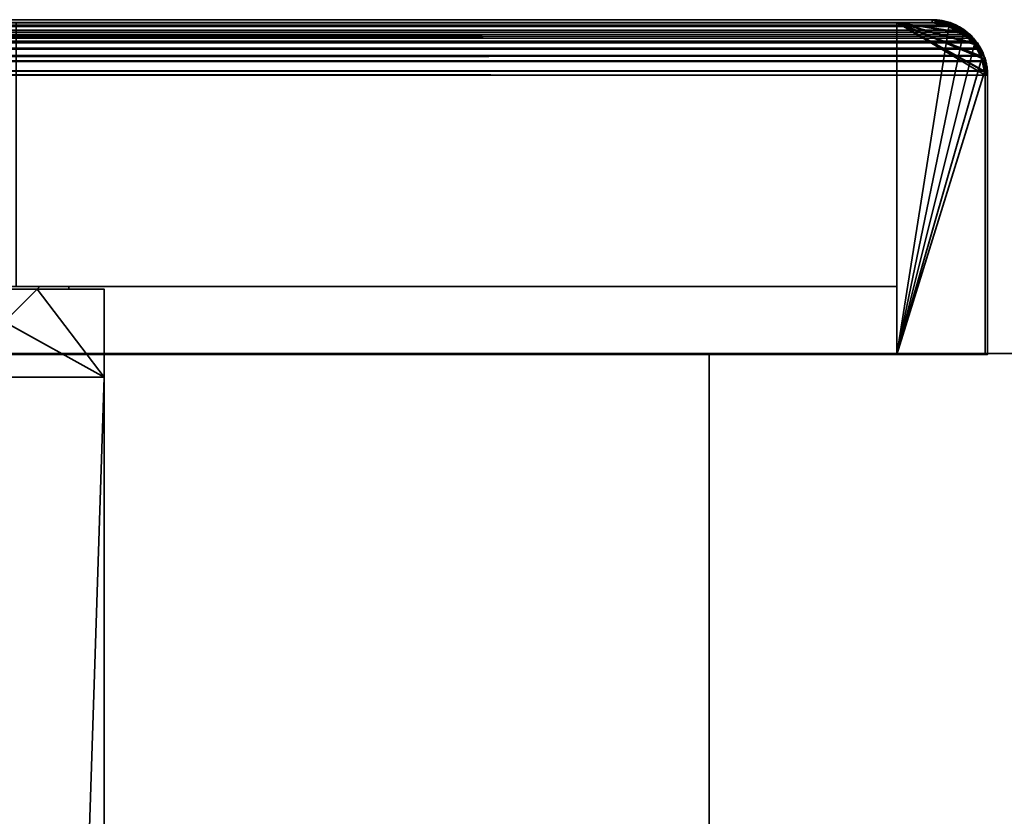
# Model space of a CAD drawing. Header units: millimetres. Extents: x -603 to 3703, y -120 to 249.
# Tile 806 of 1056: x 1988 to 2044, y 204 to 249. Entities that reach past the tile are written whole.
import ezdxf

# ---------------------------------------------------------------- set-up
doc = ezdxf.new("R2010")
doc.units = ezdxf.units.MM
doc.layers.add('152', color=7, linetype='Continuous', true_color=0xffffff)

# ---------------------------------------------------------------- blocks, each defined once
blk = doc.blocks.new('UG_SURFACE_002')
at = {"layer": '152', "color": 252, "linetype": 'Continuous', "lineweight": 35}
for points in [[(2177.5, -30, 2213), (2177.5, 229.8, 2213), (822.5, 229.8, 2213), (822.5, -30, 2213)], [(822.5, 229.8, 2213), (2177.5, 229.8, 2213), (2027.5, 229.8, 2063), (972.5, 229.8, 2063)], [(972.5, -30, 2063), (972.5, 229.8, 2063), (2027.5, 229.8, 2063), (2027.5, -30, 2063)], [(2027.5, -30, -7), (2027.5, 229.8, -7), (2177.5, 229.8, -7), (2177.5, -30, -7)], [(2177.5, 229.8, 2213), (2177.5, 229.8, -7), (2027.5, 229.8, -7), (2027.5, 229.8, 2063)], [(2027.5, -30, 2063), (2027.5, 229.8, 2063), (2027.5, 229.8, -7), (2027.5, -30, -7)]]:
    blk.add_3dface(points, dxfattribs=at)
blk = doc.blocks.new('UG_SURFACE_090')
at = {"layer": '152', "color": 7, "linetype": 'Continuous', "lineweight": 35}
for points in [[(958.95, 248.534, 2074.55), (2041.058, 248.593, 2074.558), (2040.15, 248.75, 2073.65)], [(2040.15, 248.75, 2073.65), (959.85, 248.75, 2073.65), (958.95, 248.534, 2074.55)], [(2040.15, 248.75, 2073.65), (1986.15, 248.75, 2019.65), (1013.85, 248.75, 2019.65), (959.85, 248.75, 2073.65)], [(2040.15, 248.6, 2073.65), (1986.15, 248.6, 2019.65), (1986.15, 248.75, 2019.65), (2040.15, 248.75, 2073.65)], [(2041.157, 248.426, 2074.657), (2040.15, 248.6, 2073.65), (2040.15, 248.75, 2073.65), (2041.058, 248.593, 2074.558)], [(2041.879, 248.164, 2075.379), (958.121, 248.179, 2075.379), (957.529, 247.73, 2075.971)], [(957.529, 247.73, 2075.971), (2042.272, 247.928, 2075.772), (2041.879, 248.164, 2075.379)], [(2042.262, 247.703, 2075.762), (957.735, 247.701, 2075.765), (958.49, 248.274, 2075.01)], [(958.121, 248.179, 2075.379), (2041.879, 248.164, 2075.379), (2041.208, 248.567, 2074.708)], [(958.422, 248.408, 2075.078), (958.121, 248.179, 2075.379), (2041.208, 248.567, 2074.708)], [(958.422, 248.408, 2075.078), (2041.208, 248.567, 2074.708), (2041.058, 248.593, 2074.558)], [(2041.058, 248.593, 2074.558), (958.95, 248.534, 2074.55), (958.422, 248.408, 2075.078)], [(2042.171, 247.818, 2075.67), (958.49, 248.274, 2075.01), (958.752, 248.337, 2074.748)], [(2042.171, 247.818, 2075.67), (2042.262, 247.703, 2075.762), (958.49, 248.274, 2075.01)], [(958.752, 248.337, 2074.748), (959.85, 248.6, 2073.65), (2040.15, 248.6, 2073.65)], [(2040.15, 248.6, 2073.65), (2041.157, 248.426, 2074.657), (958.752, 248.337, 2074.748)], [(2041.157, 248.426, 2074.657), (2041.249, 248.371, 2074.749), (958.752, 248.337, 2074.748)], [(958.752, 248.337, 2074.748), (2041.249, 248.371, 2074.749), (2042.171, 247.818, 2075.67)], [(2040.15, 248.6, 2073.65), (959.85, 248.6, 2073.65), (1013.85, 248.6, 2019.65), (1986.15, 248.6, 2019.65)], [(2041.058, 248.593, 2074.558), (2041.208, 248.567, 2074.708), (2041.157, 248.426, 2074.657)], [(2041.249, 248.371, 2074.749), (2041.157, 248.426, 2074.657), (2041.208, 248.567, 2074.708)], [(2042.171, 247.818, 2075.67), (2041.249, 248.371, 2074.749), (2041.208, 248.567, 2074.708), (2041.879, 248.164, 2075.379)], [(2041.879, 248.164, 2075.379), (2042.272, 247.928, 2075.772), (2042.171, 247.818, 2075.67)], [(957.146, 246.899, 2076.354), (957.64, 247.629, 2075.86), (2042.763, 247.073, 2076.263)], [(957.529, 247.73, 2075.971), (957.408, 247.55, 2076.092), (2042.586, 247.534, 2076.086)], [(957.529, 247.73, 2075.971), (2042.586, 247.534, 2076.086), (2042.272, 247.928, 2075.772)], [(2042.763, 247.073, 2076.263), (957.64, 247.629, 2075.86), (957.735, 247.701, 2075.765)], [(957.735, 247.701, 2075.765), (2042.262, 247.703, 2075.762), (2042.763, 247.073, 2076.263)], [(2042.262, 247.703, 2075.762), (2042.171, 247.818, 2075.67), (2042.272, 247.928, 2075.772), (2042.586, 247.534, 2076.086)], [(2042.586, 247.534, 2076.086), (2042.894, 247.147, 2076.394), (2042.763, 247.073, 2076.263), (2042.262, 247.703, 2075.762)], [(956.933, 246.729, 2076.567), (2043.067, 246.726, 2076.567), (2042.894, 247.147, 2076.394)], [(957.011, 246.964, 2076.489), (956.933, 246.729, 2076.567), (2042.894, 247.147, 2076.394)], [(2042.586, 247.534, 2076.086), (957.408, 247.55, 2076.092), (957.011, 246.964, 2076.489)], [(957.011, 246.964, 2076.489), (2042.894, 247.147, 2076.394), (2042.586, 247.534, 2076.086)], [(2042.763, 247.073, 2076.263), (957.077, 246.692, 2076.423), (957.146, 246.899, 2076.354)], [(2042.763, 247.073, 2076.263), (2042.922, 246.688, 2076.421), (957.077, 246.692, 2076.423)], [(2042.922, 246.688, 2076.421), (2042.763, 247.073, 2076.263), (2042.894, 247.147, 2076.394), (2043.067, 246.726, 2076.567)], [(2043.067, 246.726, 2076.567), (956.933, 246.729, 2076.567), (956.758, 246.2, 2076.742)], [(956.758, 246.2, 2076.742), (2043.19, 246.424, 2076.69), (2043.067, 246.726, 2076.567)], [(956.905, 246.171, 2076.595), (957.077, 246.692, 2076.423), (2042.922, 246.688, 2076.421)], [(2042.922, 246.688, 2076.421), (2043.046, 246.385, 2076.545), (956.905, 246.171, 2076.595)], [(2043.067, 246.726, 2076.567), (2043.19, 246.424, 2076.69), (2043.046, 246.385, 2076.545), (2042.922, 246.688, 2076.421)], [(956.758, 246.2, 2076.742), (956.724, 245.848, 2076.776), (2043.267, 245.845, 2076.767)], [(956.758, 246.2, 2076.742), (2043.267, 245.845, 2076.767), (2043.19, 246.424, 2076.69)], [(2043.15, 245.6, 2076.65), (956.85, 245.6, 2076.65), (956.905, 246.171, 2076.595)], [(2043.046, 246.385, 2076.545), (2043.15, 245.6, 2076.65), (956.905, 246.171, 2076.595)], [(2043.15, 245.6, 2076.65), (2043.046, 246.385, 2076.545), (2043.19, 246.424, 2076.69), (2043.267, 245.845, 2076.767)], [(2043.267, 245.845, 2076.767), (956.724, 245.848, 2076.776), (956.7, 245.6, 2076.8)], [(956.7, 245.6, 2076.8), (2043.3, 245.6, 2076.8), (2043.267, 245.845, 2076.767)], [(956.7, 245.6, 2076.8), (956.7, 229.75, 2076.8), (2043.3, 229.75, 2076.8), (2043.3, 245.6, 2076.8)], [(2043.15, 245.6, 2076.65), (2043.15, 229.75, 2076.65), (956.85, 229.75, 2076.65), (956.85, 245.6, 2076.65)], [(2043.267, 245.845, 2076.767), (2043.3, 245.6, 2076.8), (2043.15, 245.6, 2076.65)], [(2043.3, 245.6, 2076.8), (2043.3, 229.75, 2076.8), (2043.15, 229.75, 2076.65), (2043.15, 245.6, 2076.65)], [(2043.15, 229.75, 2076.65), (2043.3, 229.75, 2076.8), (956.7, 229.75, 2076.8), (956.85, 229.75, 2076.65)]]:
    blk.add_3dface(points, dxfattribs=at)
blk = doc.blocks.new('UG_SURFACE_092')
at = {"layer": '152', "color": 14, "linetype": 'Continuous', "lineweight": 35}
for points in [[(958.203, 248.056, 2075.297), (2041.796, 248.042, 2075.296), (2041.157, 248.426, 2074.657)], [(958.49, 248.274, 2075.01), (958.203, 248.056, 2075.297), (2041.157, 248.426, 2074.657)], [(958.49, 248.274, 2075.01), (2041.157, 248.426, 2074.657), (2041.014, 248.451, 2074.514)], [(2041.014, 248.451, 2074.514), (958.993, 248.395, 2074.507), (958.49, 248.274, 2075.01)], [(958.993, 248.395, 2074.507), (2041.014, 248.451, 2074.514), (2040.15, 248.6, 2073.65)], [(2040.15, 248.6, 2073.65), (959.85, 248.6, 2073.65), (958.993, 248.395, 2074.507)], [(2040.15, 248.6, 2073.65), (2038.15, 248.6, 2071.65), (961.85, 248.6, 2071.65), (959.85, 248.6, 2073.65)], [(2038.15, 229.75, 2071.65), (961.85, 229.75, 2071.65), (961.85, 248.6, 2071.65), (2038.15, 248.6, 2071.65)], [(2041.796, 248.042, 2075.296), (2038.15, 248.6, 2071.65), (2040.15, 248.6, 2073.65), (2041.014, 248.451, 2074.514)], [(2041.796, 248.042, 2075.296), (2042.171, 247.818, 2075.67), (2042.47, 247.442, 2075.97), (2038.15, 248.6, 2071.65)], [(2038.15, 248.6, 2071.65), (2043.119, 245.833, 2076.619), (2043.15, 245.6, 2076.65)], [(2042.47, 247.442, 2075.97), (2042.763, 247.073, 2076.263), (2042.928, 246.672, 2076.428), (2038.15, 248.6, 2071.65)], [(2042.928, 246.672, 2076.428), (2043.046, 246.385, 2076.545), (2043.119, 245.833, 2076.619), (2038.15, 248.6, 2071.65)], [(2043.15, 245.6, 2076.65), (2043.15, 229.75, 2076.65), (2038.15, 229.75, 2071.65), (2038.15, 248.6, 2071.65)], [(2041.014, 248.451, 2074.514), (2041.157, 248.426, 2074.657), (2041.796, 248.042, 2075.296)], [(957.64, 247.629, 2075.86), (957.524, 247.457, 2075.976), (2042.47, 247.442, 2075.97)], [(2041.796, 248.042, 2075.296), (958.203, 248.056, 2075.297), (957.64, 247.629, 2075.86)], [(957.64, 247.629, 2075.86), (2042.171, 247.818, 2075.67), (2041.796, 248.042, 2075.296)], [(957.64, 247.629, 2075.86), (2042.47, 247.442, 2075.97), (2042.171, 247.818, 2075.67)], [(957.072, 246.676, 2076.428), (2042.928, 246.672, 2076.428), (2042.763, 247.073, 2076.263)], [(957.146, 246.899, 2076.354), (957.072, 246.676, 2076.428), (2042.763, 247.073, 2076.263)], [(2042.47, 247.442, 2075.97), (957.524, 247.457, 2075.976), (957.146, 246.899, 2076.354)], [(957.146, 246.899, 2076.354), (2042.763, 247.073, 2076.263), (2042.47, 247.442, 2075.97)], [(2042.928, 246.672, 2076.428), (957.072, 246.676, 2076.428), (956.905, 246.171, 2076.595)], [(956.905, 246.171, 2076.595), (2043.046, 246.385, 2076.545), (2042.928, 246.672, 2076.428)], [(956.905, 246.171, 2076.595), (956.873, 245.837, 2076.627), (2043.119, 245.833, 2076.619)], [(956.905, 246.171, 2076.595), (2043.119, 245.833, 2076.619), (2043.046, 246.385, 2076.545)], [(2043.119, 245.833, 2076.619), (956.873, 245.837, 2076.627), (956.85, 245.6, 2076.65)], [(956.85, 245.6, 2076.65), (2043.15, 245.6, 2076.65), (2043.119, 245.833, 2076.619)], [(956.85, 245.6, 2076.65), (956.85, 229.75, 2076.65), (2043.15, 229.75, 2076.65), (2043.15, 245.6, 2076.65)], [(2038.15, 229.75, 2071.65), (2043.15, 229.75, 2076.65), (956.85, 229.75, 2076.65), (961.85, 229.75, 2071.65)]]:
    blk.add_3dface(points, dxfattribs=at)
blk = doc.blocks.new('UG_SURFACE_093')
at = {"layer": '152', "color": 41, "linetype": 'Continuous', "lineweight": 35}
for points in [[(961.85, 248.6, 2071.65), (961.85, 233.6, 2071.65), (2038.15, 233.6, 2071.65), (2038.15, 248.6, 2071.65)], [(2038.15, 248.6, 2071.65), (1988.15, 248.6, 2021.65), (1011.85, 248.6, 2021.65), (961.85, 248.6, 2071.65)], [(1988.15, 248.6, 2021.65), (2038.15, 248.6, 2071.65), (2038.15, 233.6, 2071.65), (1988.15, 233.6, 2021.65)], [(1988.15, 233.6, 2021.65), (2038.15, 233.6, 2071.65), (961.85, 233.6, 2071.65), (1011.85, 233.6, 2021.65)]]:
    blk.add_3dface(points, dxfattribs=at)
blk = doc.blocks.new('UG_SURFACE_095')
at = {"layer": '152', "color": 7, "linetype": 'Continuous', "lineweight": 35}
for points in [[(2040.15, 248.75, 2073.65), (2040.15, 248.75, -5), (1986.15, 248.75, -5), (1986.15, 248.75, 2019.65)], [(1986.15, 248.75, -5), (2040.15, 248.75, -5), (2040.15, 248.6, -5), (1986.15, 248.6, -5)], [(1986.15, 248.6, 2019.65), (2040.15, 248.6, 2073.65), (2040.15, 248.75, 2073.65), (1986.15, 248.75, 2019.65)], [(2040.313, 248.569, -5), (2040.15, 248.6, -5), (2040.15, 248.75, -5), (2040.322, 248.718, -5)], [(2040.15, 248.75, 2073.65), (2041.229, 248.546, -5), (2040.322, 248.718, -5)], [(2041.3, 248.533, -5), (2041.229, 248.546, -5), (2040.15, 248.75, 2073.65)], [(2040.15, 248.75, 2073.65), (2041.299, 248.448, 2074.799), (2041.3, 248.533, -5)], [(2040.322, 248.718, -5), (2040.15, 248.75, -5), (2040.15, 248.75, 2073.65)], [(2041.299, 248.448, 2074.799), (2040.15, 248.75, 2073.65), (2040.15, 248.6, 2073.65), (2041.248, 248.337, 2074.748)], [(2041.177, 248.403, -5), (2040.313, 248.569, -5), (2040.322, 248.718, -5), (2041.229, 248.546, -5)], [(2040.15, 248.6, 2073.65), (1986.15, 248.6, 2019.65), (1986.15, 248.6, -5), (2040.15, 248.6, -5)], [(2040.313, 248.569, -5), (2041.248, 248.337, 2074.748), (2040.15, 248.6, 2073.65)], [(2040.15, 248.6, 2073.65), (2040.15, 248.6, -5), (2040.313, 248.569, -5)], [(2041.248, 248.337, 2074.748), (2040.313, 248.569, -5), (2041.177, 248.403, -5)], [(2041.246, 248.39, -5), (2041.177, 248.403, -5), (2041.229, 248.546, -5), (2041.3, 248.533, -5)], [(2041.248, 248.337, 2074.748), (2041.177, 248.403, -5), (2041.246, 248.39, -5)], [(2041.252, 248.386, -5), (2041.246, 248.39, -5), (2041.3, 248.533, -5), (2041.308, 248.527, -5)], [(2041.246, 248.39, -5), (2041.252, 248.386, -5), (2041.248, 248.337, 2074.748)], [(2041.248, 248.337, 2074.748), (2041.51, 248.274, 2075.01), (2041.7, 248.342, 2075.2), (2041.299, 248.448, 2074.799)], [(2041.248, 248.337, 2074.748), (2041.252, 248.386, -5), (2041.945, 247.934, -5)], [(2041.945, 247.934, -5), (2041.51, 248.274, 2075.01), (2041.248, 248.337, 2074.748)], [(2041.308, 248.527, -5), (2042.035, 248.051, -5), (2041.945, 247.934, -5), (2041.252, 248.386, -5)], [(2041.299, 248.448, 2074.799), (2041.308, 248.527, -5), (2041.3, 248.533, -5)], [(2042.035, 248.051, -5), (2041.308, 248.527, -5), (2041.299, 248.448, 2074.799)], [(2042.377, 247.827, -5), (2042.035, 248.051, -5), (2041.299, 248.448, 2074.799)], [(2041.299, 248.448, 2074.799), (2041.7, 248.342, 2075.2), (2042.377, 247.827, -5)], [(2042.341, 247.748, 2075.84), (2041.7, 248.342, 2075.2), (2041.51, 248.274, 2075.01), (2042.264, 247.702, 2075.764)], [(2041.945, 247.934, -5), (2042.264, 247.702, 2075.764), (2041.51, 248.274, 2075.01)], [(2041.7, 248.342, 2075.2), (2042.341, 247.748, 2075.84), (2042.377, 247.827, -5)], [(2042.271, 247.721, -5), (2041.945, 247.934, -5), (2042.035, 248.051, -5), (2042.377, 247.827, -5)], [(2041.945, 247.934, -5), (2042.271, 247.721, -5), (2042.264, 247.702, 2075.764)], [(2042.264, 247.702, 2075.764), (2042.36, 247.629, 2075.86), (2042.341, 247.748, 2075.84)], [(2042.264, 247.702, 2075.764), (2042.271, 247.721, -5), (2042.554, 247.302, -5)], [(2042.554, 247.302, -5), (2042.36, 247.629, 2075.86), (2042.264, 247.702, 2075.764)], [(2042.377, 247.827, -5), (2042.671, 247.386, -5), (2042.554, 247.302, -5), (2042.271, 247.721, -5)], [(2042.671, 247.386, -5), (2042.377, 247.827, -5), (2042.341, 247.748, 2075.84)], [(2042.341, 247.748, 2075.84), (2042.769, 247.35, 2076.269), (2042.671, 247.386, -5)], [(2042.769, 247.35, 2076.269), (2042.341, 247.748, 2075.84), (2042.36, 247.629, 2075.86), (2042.854, 246.899, 2076.354)], [(2042.905, 246.78, -5), (2042.854, 246.899, 2076.354), (2042.36, 247.629, 2075.86)], [(2042.36, 247.629, 2075.86), (2042.554, 247.302, -5), (2042.905, 246.78, -5)], [(2042.905, 246.78, -5), (2042.554, 247.302, -5), (2042.671, 247.386, -5), (2043.063, 246.799, -5)], [(2043.063, 246.799, -5), (2042.671, 247.386, -5), (2042.769, 247.35, 2076.269)], [(2043.071, 246.758, -5), (2043.063, 246.799, -5), (2042.769, 247.35, 2076.269)], [(2042.769, 247.35, 2076.269), (2043.05, 246.733, 2076.55), (2043.071, 246.758, -5)], [(2042.854, 246.899, 2076.354), (2043.05, 246.733, 2076.55), (2042.769, 247.35, 2076.269)], [(2042.905, 246.78, -5), (2042.922, 246.693, 2076.422), (2042.854, 246.899, 2076.354)], [(2043.05, 246.733, 2076.55), (2042.854, 246.899, 2076.354), (2042.922, 246.693, 2076.422)], [(2042.922, 246.701, -5), (2042.905, 246.78, -5), (2043.063, 246.799, -5), (2043.071, 246.758, -5)], [(2042.905, 246.78, -5), (2042.922, 246.701, -5), (2042.922, 246.693, 2076.422)], [(2043.071, 246.758, -5), (2043.113, 246.546, -5), (2042.964, 246.499, -5), (2042.922, 246.701, -5)], [(2042.922, 246.693, 2076.422), (2043.095, 246.171, 2076.595), (2043.191, 246.421, 2076.691), (2043.05, 246.733, 2076.55)], [(2042.922, 246.693, 2076.422), (2042.922, 246.701, -5), (2042.964, 246.499, -5)], [(2042.964, 246.499, -5), (2043.095, 246.171, 2076.595), (2042.922, 246.693, 2076.422)], [(2043.15, 245.6, -5), (2042.964, 246.499, -5), (2043.113, 246.546, -5), (2043.3, 245.6, -5)], [(2042.964, 246.499, -5), (2043.15, 245.6, 2076.65), (2043.095, 246.171, 2076.595)], [(2042.964, 246.499, -5), (2043.15, 245.6, -5), (2043.15, 245.6, 2076.65)], [(2043.113, 246.546, -5), (2043.071, 246.758, -5), (2043.05, 246.733, 2076.55)], [(2043.05, 246.733, 2076.55), (2043.191, 246.421, 2076.691), (2043.113, 246.546, -5)], [(2043.3, 245.6, -5), (2043.113, 246.546, -5), (2043.191, 246.421, 2076.691)], [(2043.3, 245.6, 2076.8), (2043.191, 246.421, 2076.691), (2043.095, 246.171, 2076.595), (2043.15, 245.6, 2076.65)], [(2043.191, 246.421, 2076.691), (2043.3, 245.6, 2076.8), (2043.3, 245.6, -5)], [(2043.3, 245.6, -5), (2043.3, 229.75, -5), (2043.15, 229.75, -5), (2043.15, 245.6, -5)], [(2043.15, 245.6, -5), (2043.15, 229.75, -5), (2043.15, 229.75, 2076.65), (2043.15, 245.6, 2076.65)], [(2043.15, 245.6, 2076.65), (2043.15, 229.75, 2076.65), (2043.3, 229.75, 2076.8), (2043.3, 245.6, 2076.8)], [(2043.3, 245.6, 2076.8), (2043.3, 229.75, 2076.8), (2043.3, 229.75, -5), (2043.3, 245.6, -5)], [(2043.15, 229.75, 2076.65), (2043.15, 229.75, -5), (2043.3, 229.75, -5), (2043.3, 229.75, 2076.8)]]:
    blk.add_3dface(points, dxfattribs=at)
blk = doc.blocks.new('UG_SURFACE_096')
at = {"layer": '152', "color": 41, "linetype": 'Continuous', "lineweight": 35}
for points in [[(1988.15, 233.6, 2021.65), (1988.15, 248.6, 2021.65), (1988.15, 248.6, -5), (1988.15, 233.6, -5)], [(2038.15, 248.6, 2071.65), (2038.15, 248.6, -5), (1988.15, 248.6, -5), (1988.15, 248.6, 2021.65)], [(2038.15, 233.6, -5), (1988.15, 233.6, -5), (1988.15, 248.6, -5), (2038.15, 248.6, -5)], [(1988.15, 233.6, 2021.65), (2038.15, 233.6, 2071.65), (2038.15, 248.6, 2071.65), (1988.15, 248.6, 2021.65)], [(2038.15, 248.6, 2071.65), (2038.15, 233.6, 2071.65), (2038.15, 233.6, -5), (2038.15, 248.6, -5)], [(1988.15, 233.6, 2021.65), (1988.15, 233.6, -5), (2038.15, 233.6, -5), (2038.15, 233.6, 2071.65)]]:
    blk.add_3dface(points, dxfattribs=at)
blk = doc.blocks.new('UG_SURFACE_097')
at = {"layer": '152', "color": 14, "linetype": 'Continuous', "lineweight": 35}
for points in [[(2040.15, 248.6, 2073.65), (2040.15, 248.6, -5), (2038.15, 248.6, -5), (2038.15, 248.6, 2071.65)], [(2038.15, 229.75, -5), (2038.15, 229.75, 2071.65), (2038.15, 248.6, 2071.65), (2038.15, 248.6, -5)], [(2041.904, 247.967, -5), (2038.15, 248.6, -5), (2040.15, 248.6, -5), (2041.099, 248.411, -5)], [(2038.15, 248.6, -5), (2043.114, 245.781, -5), (2043.15, 245.6, -5)], [(2038.15, 248.6, -5), (2042.956, 246.573, -5), (2043.114, 245.781, -5)], [(2041.904, 247.967, -5), (2042.271, 247.721, -5), (2042.517, 247.354, -5), (2038.15, 248.6, -5)], [(2042.517, 247.354, -5), (2042.922, 246.748, -5), (2042.956, 246.573, -5), (2038.15, 248.6, -5)], [(2043.15, 245.6, -5), (2043.15, 229.75, -5), (2038.15, 229.75, -5), (2038.15, 248.6, -5)], [(2041.093, 248.352, 2074.593), (2040.15, 248.6, 2073.65), (2038.15, 248.6, 2071.65), (2038.15, 229.75, 2071.65)], [(2038.15, 229.75, 2071.65), (2041.906, 247.952, 2075.406), (2041.626, 248.212, 2075.126), (2041.093, 248.352, 2074.593)], [(2041.099, 248.411, -5), (2040.15, 248.6, -5), (2040.15, 248.6, 2073.65)], [(2040.15, 248.6, 2073.65), (2041.093, 248.352, 2074.593), (2041.099, 248.411, -5)], [(2041.298, 248.372, -5), (2041.099, 248.411, -5), (2041.093, 248.352, 2074.593)], [(2041.904, 247.967, -5), (2041.298, 248.372, -5), (2041.093, 248.352, 2074.593)], [(2041.093, 248.352, 2074.593), (2041.626, 248.212, 2075.126), (2041.904, 247.967, -5)], [(2041.099, 248.411, -5), (2041.298, 248.372, -5), (2041.904, 247.967, -5)], [(2041.626, 248.212, 2075.126), (2041.906, 247.952, 2075.406), (2041.904, 247.967, -5)], [(2038.15, 229.75, 2071.65), (2042.548, 247.356, 2076.049), (2041.906, 247.952, 2075.406)], [(2042.271, 247.721, -5), (2041.904, 247.967, -5), (2041.906, 247.952, 2075.406)], [(2042.517, 247.354, -5), (2042.271, 247.721, -5), (2041.906, 247.952, 2075.406)], [(2041.906, 247.952, 2075.406), (2042.548, 247.356, 2076.049), (2042.517, 247.354, -5)], [(2042.965, 246.56, 2076.465), (2042.645, 247.267, 2076.144), (2042.548, 247.356, 2076.049), (2038.15, 229.75, 2071.65)], [(2042.922, 246.748, -5), (2042.517, 247.354, -5), (2042.548, 247.356, 2076.049)], [(2042.956, 246.573, -5), (2042.922, 246.748, -5), (2042.548, 247.356, 2076.049)], [(2042.548, 247.356, 2076.049), (2042.645, 247.267, 2076.144), (2042.956, 246.573, -5)], [(2042.645, 247.267, 2076.144), (2042.965, 246.56, 2076.465), (2042.956, 246.573, -5)], [(2038.15, 229.75, 2071.65), (2043.126, 245.782, 2076.626), (2043.046, 246.382, 2076.546), (2042.965, 246.56, 2076.465)], [(2043.114, 245.781, -5), (2042.956, 246.573, -5), (2042.965, 246.56, 2076.465)], [(2042.965, 246.56, 2076.465), (2043.046, 246.382, 2076.546), (2043.114, 245.781, -5)], [(2043.046, 246.382, 2076.546), (2043.126, 245.782, 2076.626), (2043.114, 245.781, -5)], [(2038.15, 229.75, 2071.65), (2043.15, 229.75, 2076.65), (2043.15, 245.6, 2076.65), (2043.126, 245.782, 2076.626)], [(2043.15, 245.6, -5), (2043.114, 245.781, -5), (2043.126, 245.782, 2076.626)], [(2043.126, 245.782, 2076.626), (2043.15, 245.6, 2076.65), (2043.15, 245.6, -5)], [(2043.15, 245.6, 2076.65), (2043.15, 229.75, 2076.65), (2043.15, 229.75, -5), (2043.15, 245.6, -5)], [(2038.15, 229.75, 2071.65), (2038.15, 229.75, -5), (2043.15, 229.75, -5), (2043.15, 229.75, 2076.65)]]:
    blk.add_3dface(points, dxfattribs=at)
blk = doc.blocks.new('UG_SURFACE_130')
at = {"layer": '152', "color": 41, "linetype": 'Continuous', "lineweight": 35}
for points in [[(1993.15, 228.45, 2026.65), (1987.5, 228.45, 2021), (1012.5, 228.45, 2021), (1006.85, 228.45, 2026.65)], [(1006.85, 66.8, 2026.65), (1993.15, 66.8, 2026.65), (1993.15, 228.45, 2026.65), (1006.85, 228.45, 2026.65)], [(1987.5, 202.6, 2021), (1987.5, 228.45, 2021), (1993.15, 228.45, 2026.65), (1988, 70.3, 2021.5)], [(1993.15, 228.45, 2026.65), (1993.15, 66.8, 2026.65), (1988, 66.8, 2021.5), (1988, 70.3, 2021.5)]]:
    blk.add_3dface(points, dxfattribs=at)
blk = doc.blocks.new('UG_SURFACE_132')
at = {"layer": '152', "color": 14, "linetype": 'Continuous', "lineweight": 35}
for points in [[(1993.15, 233.45, 2026.65), (1989.35, 233.45, 2022.85), (1010.65, 233.45, 2022.85), (1006.85, 233.45, 2026.65)], [(1993.15, 228.45, 2026.65), (1993.15, 233.45, 2026.65), (1006.85, 233.45, 2026.65), (1006.85, 228.45, 2026.65)], [(1987.5, 231.6, 2021), (1012.5, 231.6, 2021), (1010.65, 233.45, 2022.85), (1989.35, 233.45, 2022.85)], [(1993.15, 228.45, 2026.65), (1987.5, 228.45, 2021), (1987.5, 231.6, 2021), (1989.35, 233.45, 2022.85)], [(1989.35, 233.45, 2022.85), (1993.15, 233.45, 2026.65), (1993.15, 228.45, 2026.65)], [(1987.5, 228.45, 2021), (1993.15, 228.45, 2026.65), (1006.85, 228.45, 2026.65), (1012.5, 228.45, 2021)]]:
    blk.add_3dface(points, dxfattribs=at)
blk = doc.blocks.new('UG_SURFACE_133')
at = {"layer": '152', "color": 252, "linetype": 'Continuous', "lineweight": 35}
for points in [[(1010.5, 233.6, 2023), (1012.5, 231.6, 2021), (1987.5, 231.6, 2021), (1989.5, 233.6, 2023)], [(1010.5, 233.6, 2023), (1989.5, 233.6, 2023), (1987.5, 233.6, 2021), (1012.5, 233.6, 2021)], [(1989.5, 233.6, 2023), (1989.5, 233.6, -5), (1987.5, 233.6, -5), (1987.5, 233.6, 2021)], [(1989.5, 233.6, 2023), (1987.5, 231.6, 2021), (1987.5, 231.6, -5), (1989.5, 233.6, -5)], [(1987.5, 233.6, -5), (1989.5, 233.6, -5), (1987.5, 231.6, -5)]]:
    blk.add_3dface(points, dxfattribs=at)
blk = doc.blocks.new('UG_SURFACE_134')
at = {"layer": '152', "color": 7, "linetype": 'Continuous', "lineweight": 35}
for points in [[(1008.85, 233.45, 2024.65), (1991.15, 233.45, 2024.65), (1991.15, 233.6, 2024.65), (1008.85, 233.6, 2024.65)], [(1991.15, 233.6, 2024.65), (1989.5, 233.6, 2023), (1010.5, 233.6, 2023), (1008.85, 233.6, 2024.65)], [(1991.15, 233.45, 2024.65), (1008.85, 233.45, 2024.65), (1010.65, 233.45, 2022.85), (1989.35, 233.45, 2022.85)], [(1010.65, 233.45, 2022.85), (1010.5, 233.6, 2023), (1989.5, 233.6, 2023), (1989.35, 233.45, 2022.85)], [(1991.15, 233.6, 2024.65), (1991.15, 233.45, 2024.65), (1989.35, 233.45, 2022.85), (1989.5, 233.6, 2023)]]:
    blk.add_3dface(points, dxfattribs=at)
blk = doc.blocks.new('UG_SURFACE_141')
at = {"layer": '152', "color": 41, "linetype": 'Continuous', "lineweight": 35}
for points in [[(1993.15, 228.45, 2026.65), (1993.15, 228.45, -5), (1987.5, 228.45, -5), (1987.5, 228.45, 2021)], [(1987.5, 202.6, -5), (1987.5, 228.45, -5), (1993.15, 228.45, -5), (1993.15, 66.8, -5)], [(1993.15, 66.8, 2026.65), (1993.15, 228.45, 2026.65), (1987.5, 228.45, 2021), (1987.5, 202.6, 2021)], [(1993.15, 66.8, 2026.65), (1993.15, 66.8, -5), (1993.15, 228.45, -5), (1993.15, 228.45, 2026.65)]]:
    blk.add_3dface(points, dxfattribs=at)
blk = doc.blocks.new('UG_SURFACE_142')
at = {"layer": '152', "color": 7, "linetype": 'Continuous', "lineweight": 35}
for points in [[(1989.5, 233.6, -5), (1991.15, 233.6, -5), (1991.15, 233.45, -5), (1989.35, 233.45, -5)], [(1989.35, 233.45, 2022.85), (1989.5, 233.6, 2023), (1989.5, 233.6, -5), (1989.35, 233.45, -5)], [(1989.5, 233.6, 2023), (1989.35, 233.45, 2022.85), (1991.15, 233.45, 2024.65), (1991.15, 233.6, 2024.65)], [(1991.15, 233.45, 2024.65), (1989.35, 233.45, 2022.85), (1989.35, 233.45, -5), (1991.15, 233.45, -5)], [(1991.15, 233.6, 2024.65), (1991.15, 233.6, -5), (1989.5, 233.6, -5), (1989.5, 233.6, 2023)], [(1991.15, 233.45, 2024.65), (1991.15, 233.45, -5), (1991.15, 233.6, -5), (1991.15, 233.6, 2024.65)]]:
    blk.add_3dface(points, dxfattribs=at)
blk = doc.blocks.new('UG_SURFACE_143')
at = {"layer": '152', "color": 14, "linetype": 'Continuous', "lineweight": 35}
for points in [[(1987.5, 231.6, -5), (1989.35, 233.45, -5), (1993.15, 233.45, -5), (1993.15, 228.45, -5)], [(1989.35, 233.45, 2022.85), (1987.5, 231.6, 2021), (1987.5, 228.45, 2021), (1993.15, 228.45, 2026.65)], [(1987.5, 231.6, -5), (1987.5, 231.6, 2021), (1989.35, 233.45, 2022.85), (1989.35, 233.45, -5)], [(1993.15, 228.45, 2026.65), (1993.15, 233.45, 2026.65), (1989.35, 233.45, 2022.85)], [(1993.15, 233.45, 2026.65), (1993.15, 233.45, -5), (1989.35, 233.45, -5), (1989.35, 233.45, 2022.85)], [(1993.15, 228.45, -5), (1993.15, 233.45, -5), (1993.15, 233.45, 2026.65), (1993.15, 228.45, 2026.65)], [(1993.15, 228.45, -5), (1987.5, 228.45, -5), (1987.5, 231.6, -5)], [(1987.5, 231.6, -5), (1987.5, 228.45, -5), (1987.5, 228.45, 2021), (1987.5, 231.6, 2021)], [(1987.5, 228.45, 2021), (1987.5, 228.45, -5), (1993.15, 228.45, -5), (1993.15, 228.45, 2026.65)]]:
    blk.add_3dface(points, dxfattribs=at)

msp = doc.modelspace()

# ---------------------------------------------------------------- linework, layer by layer
at = {"layer": '152', "color": 252, "linetype": 'Continuous', "lineweight": -3, "true_color": 0x939598}
for p, q in [((959.85, 248.75, 2073.65), (2040.15, 248.75, 2073.65)), ((1986.15, 248.75, 2019.65), (2040.15, 248.75, 2073.65)), ((2040.15, 248.75, -5), (1986.15, 248.75, -5)), ((2040.15, 248.75, 2073.65), (1986.15, 248.75, 2019.65)), ((2040.15, 248.75, 2073.65), (2040.15, 248.75, -5)), ((959.85, 248.6, 2073.65), (2040.15, 248.6, 2073.65)), ((961.85, 248.6, 2071.65), (2038.15, 248.6, 2071.65)), ((961.85, 248.6, 2071.65), (2038.15, 248.6, 2071.65)), ((1986.15, 248.6, 2019.65), (2040.15, 248.6, 2073.65)), ((2040.15, 248.6, 2073.65), (1986.15, 248.6, 2019.65)), ((2040.15, 248.6, -5), (1986.15, 248.6, -5)), ((1988.15, 248.6, -5), (2038.15, 248.6, -5)), ((2038.15, 248.6, 2071.65), (1988.15, 248.6, 2021.65)), ((1988.15, 248.6, 2021.65), (2038.15, 248.6, 2071.65)), ((2038.15, 233.6, 2071.65), (2038.15, 248.6, 2071.65)), ((2038.15, 233.6, 2071.65), (2038.15, 248.6, 2071.65)), ((2038.15, 248.6, 2071.65), (2040.15, 248.6, 2073.65)), ((2038.15, 248.6, 2071.65), (2038.15, 248.6, -5)), ((2038.15, 248.6, -5), (2040.15, 248.6, -5)), ((2038.15, 248.6, 2071.65), (2038.15, 229.75, 2071.65)), ((2040.15, 248.6, 2073.65), (2038.15, 248.6, 2071.65)), ((2038.15, 248.6, -5), (2038.15, 229.75, -5)), ((2038.15, 248.6, 2071.65), (2038.15, 248.6, -5)), ((2038.15, 233.6, -5), (2038.15, 248.6, -5)), ((2038.15, 248.6, 2071.65), (2038.15, 229.75, 2071.65)), ((2040.15, 248.6, 2073.65), (2040.15, 248.6, -5)), ((956.7, 245.6, 2076.8), (2043.3, 245.6, 2076.8)), ((956.85, 245.6, 2076.65), (2043.15, 245.6, 2076.65)), ((956.85, 245.6, 2076.65), (2043.15, 245.6, 2076.65)), ((2043.15, 229.75, 2076.65), (2043.15, 245.6, 2076.65)), ((2043.15, 229.75, -5), (2043.15, 245.6, -5)), ((2043.15, 229.75, 2076.65), (2043.15, 245.6, 2076.65)), ((2043.15, 229.75, 2076.65), (2043.15, 245.6, 2076.65)), ((2043.15, 245.6, 2076.65), (2043.15, 245.6, -5)), ((2043.15, 229.75, 2076.65), (2043.15, 245.6, 2076.65)), ((2043.15, 229.75, -5), (2043.15, 245.6, -5)), ((2043.15, 245.6, 2076.65), (2043.15, 245.6, -5)), ((2043.3, 229.75, 2076.8), (2043.3, 245.6, 2076.8)), ((2043.3, 229.75, 2076.8), (2043.3, 245.6, 2076.8)), ((2043.3, 229.75, -5), (2043.3, 245.6, -5)), ((2043.3, 245.6, 2076.8), (2043.3, 245.6, -5)), ((961.85, 233.6, 2071.65), (2038.15, 233.6, 2071.65)), ((1993.15, 233.45, 2026.65), (1006.85, 233.45, 2026.65)), ((1991.15, 233.6, 2024.65), (1008.85, 233.6, 2024.65)), ((1991.15, 233.45, 2024.65), (1008.85, 233.45, 2024.65)), ((1989.5, 233.6, 2023), (1010.5, 233.6, 2023)), ((1989.5, 233.6, 2023), (1010.5, 233.6, 2023)), ((1989.35, 233.45, 2022.85), (1010.65, 233.45, 2022.85)), ((1989.35, 233.45, 2022.85), (1010.65, 233.45, 2022.85)), ((1989.5, 233.6, -5), (1987.5, 231.6, -5)), ((1987.5, 233.6, -5), (1989.5, 233.6, -5)), ((1989.5, 233.6, 2023), (1987.5, 231.6, 2021)), ((1989.35, 233.45, 2022.85), (1987.5, 231.6, 2021)), ((1989.35, 233.45, 2022.85), (1987.5, 231.6, 2021)), ((1989.35, 233.45, -5), (1987.5, 231.6, -5)), ((2038.15, 233.6, 2071.65), (1988.15, 233.6, 2021.65)), ((2038.15, 233.6, -5), (1988.15, 233.6, -5)), ((1988.15, 233.6, 2021.65), (2038.15, 233.6, 2071.65)), ((1989.5, 233.6, 2023), (1989.35, 233.45, 2022.85)), ((1989.35, 233.45, 2022.85), (1989.5, 233.6, 2023)), ((1989.5, 233.6, -5), (1989.35, 233.45, -5)), ((1989.35, 233.45, 2022.85), (1993.15, 233.45, 2026.65)), ((1993.15, 233.45, 2026.65), (1989.35, 233.45, 2022.85)), ((1993.15, 233.45, -5), (1989.35, 233.45, -5)), ((1991.15, 233.45, -5), (1989.35, 233.45, -5)), ((1989.35, 233.45, 2022.85), (1991.15, 233.45, 2024.65)), ((1989.35, 233.45, -5), (1989.35, 233.45, 2022.85)), ((1989.35, 233.45, -5), (1989.35, 233.45, 2022.85)), ((1991.15, 233.45, 2024.65), (1989.35, 233.45, 2022.85)), ((1989.5, 233.6, 2023), (1991.15, 233.6, 2024.65)), ((1991.15, 233.6, 2024.65), (1989.5, 233.6, 2023)), ((1989.5, 233.6, -5), (1989.5, 233.6, 2023)), ((1991.15, 233.6, -5), (1989.5, 233.6, -5)), ((1989.5, 233.6, -5), (1989.5, 233.6, 2023)), ((1991.15, 233.6, -5), (1991.15, 233.45, -5)), ((1991.15, 233.6, 2024.65), (1991.15, 233.45, 2024.65)), ((1991.15, 233.6, -5), (1991.15, 233.6, 2024.65)), ((1991.15, 233.6, 2024.65), (1991.15, 233.45, 2024.65)), ((1991.15, 233.45, -5), (1991.15, 233.45, 2024.65)), ((1993.15, 228.45, 2026.65), (1993.15, 233.45, 2026.65)), ((1993.15, 233.45, -5), (1993.15, 233.45, 2026.65)), ((1993.15, 228.45, 2026.65), (1993.15, 233.45, 2026.65)), ((1993.15, 228.45, -5), (1993.15, 233.45, -5)), ((2038.15, 233.6, 2071.65), (2038.15, 233.6, -5)), ((822.5, 229.8, 2213), (2177.5, 229.8, 2213)), ((956.7, 229.75, 2076.8), (2043.3, 229.75, 2076.8)), ((956.85, 229.75, 2076.65), (2043.15, 229.75, 2076.65)), ((956.85, 229.75, 2076.65), (2043.15, 229.75, 2076.65)), ((961.85, 229.75, 2071.65), (2038.15, 229.75, 2071.65)), ((2027.5, 229.8, 2063), (972.5, 229.8, 2063)), ((2027.5, 229.8, -7), (2027.5, 229.8, 2063)), ((2027.5, -30, 2063), (2027.5, 229.8, 2063)), ((2027.5, 229.8, -7), (2027.5, -30, -7)), ((2027.5, 229.8, -7), (2177.5, 229.8, -7)), ((2027.5, 229.8, -7), (2177.5, 229.8, -7)), ((2038.15, 229.75, 2071.65), (2038.15, 229.75, -5)), ((2038.15, 229.75, 2071.65), (2043.15, 229.75, 2076.65)), ((2043.15, 229.75, 2076.65), (2038.15, 229.75, 2071.65)), ((2043.15, 229.75, -5), (2038.15, 229.75, -5)), ((2043.3, 229.75, 2076.8), (2043.15, 229.75, 2076.65)), ((2043.15, 229.75, 2076.65), (2043.15, 229.75, -5)), ((2043.15, 229.75, 2076.65), (2043.3, 229.75, 2076.8)), ((2043.15, 229.75, 2076.65), (2043.15, 229.75, -5)), ((2043.15, 229.75, -5), (2043.3, 229.75, -5)), ((2043.3, 229.75, 2076.8), (2043.3, 229.75, -5)), ((1993.15, 228.45, 2026.65), (1006.85, 228.45, 2026.65)), ((1993.15, 228.45, 2026.65), (1006.85, 228.45, 2026.65)), ((1993.15, 228.45, -5), (1987.5, 228.45, -5)), ((1987.5, 228.45, 2021), (1993.15, 228.45, 2026.65)), ((1987.5, 228.45, -5), (1993.15, 228.45, -5)), ((1993.15, 228.45, 2026.65), (1987.5, 228.45, 2021)), ((1993.15, 228.45, 2026.65), (1987.5, 228.45, 2021)), ((1987.5, 228.45, 2021), (1993.15, 228.45, 2026.65)), ((1993.15, 66.8, 2026.65), (1993.15, 228.45, 2026.65)), ((1993.15, 228.45, -5), (1993.15, 228.45, 2026.65)), ((1993.15, 66.8, -5), (1993.15, 228.45, -5)), ((1993.15, 228.45, -5), (1993.15, 228.45, 2026.65)), ((1993.15, 66.8, 2026.65), (1993.15, 228.45, 2026.65))]:
    msp.add_line(p, q, dxfattribs=at)
msp.add_arc((2040.15, 245.6, -5), 3, 0, 90, dxfattribs=at)
for points in [[(2043.3, 245.6, -5), (2043.3, 248.75, -5), (2040.15, 248.75, -5)], [(2040.15, 248.75, 2073.65), (2043.3, 248.75, 2076.8), (2043.3, 245.6, 2076.8)], [(2040.15, 248.6, 2073.65), (2043.15, 248.6, 2076.65), (2043.15, 245.6, 2076.65)]]:
    msp.add_rational_spline(points, [1, 0.707106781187, 1], degree=2, dxfattribs=at)
for points, degree in [([(2040.15, 248.6, -5), (2040.15, 248.75, -5)], 1), ([(959.85, 248.6, 2073.65), (1319.95, 248.6, 2073.65), (1680.05, 248.6, 2073.65), (2040.15, 248.6, 2073.65)], 3), ([(2040.15, 248.6, 2073.65), (2040.15, 248.6, 1380.767), (2040.15, 248.6, 687.883), (2040.15, 248.6, -5)], 3), ([(2043.15, 245.6, -5), (2043.3, 245.6, -5)], 1)]:
    msp.add_open_spline(points, degree=degree, dxfattribs=at)
for points, knots in [([(2043.3, 245.6, 2076.8), (2043.3, 246.108, 2076.8), (2043.173, 246.596, 2076.673), (2042.763, 247.418, 2076.263), (2042.487, 247.75, 2075.987), (2041.571, 248.522, 2075.071), (2040.862, 248.75, 2074.362), (2040.15, 248.75, 2073.65)], [0, 0, 0, 0, 0.25, 0.25, 0.5, 0.5, 1, 1, 1, 1]), ([(2043.15, 245.6, -5), (2043.15, 246.388, -5), (2042.827, 247.166, -5), (2041.716, 248.277, -5), (2040.938, 248.6, -5), (2040.15, 248.6, -5)], [0, 0, 0, 0, 0.5, 0.5, 1, 1, 1, 1]), ([(2040.15, 248.6, 2073.65), (2040.829, 248.6, 2074.329), (2041.504, 248.382, 2075.004), (2042.371, 247.652, 2075.871), (2042.635, 247.337, 2076.135), (2043.029, 246.551, 2076.529), (2043.15, 246.084, 2076.65), (2043.15, 245.6, 2076.65)], [0, 0, 0, 0, 0.5, 0.5, 0.75, 0.75, 1, 1, 1, 1]), ([(2043.15, 245.6, 2076.65), (2043.15, 246.084, 2076.65), (2043.029, 246.549, 2076.529), (2042.638, 247.332, 2076.138), (2042.376, 247.647, 2075.876), (2041.504, 248.383, 2075.004), (2040.828, 248.6, 2074.328), (2040.15, 248.6, 2073.65)], [0, 0, 0, 0, 0.25, 0.25, 0.5, 0.5, 1, 1, 1, 1]), ([(2043.15, 245.6, 2076.65), (2043.15, 246.084, 2076.65), (2043.029, 246.549, 2076.529), (2042.638, 247.332, 2076.138), (2042.376, 247.647, 2075.876), (2041.504, 248.383, 2075.004), (2040.828, 248.6, 2074.328), (2040.15, 248.6, 2073.65)], [0, 0, 0, 0, 0.25, 0.25, 0.5, 0.5, 1, 1, 1, 1])]:
    msp.add_open_spline(points, degree=3, knots=knots, dxfattribs=at)

# ---------------------------------------------------------------- block references
for name in ['UG_SURFACE_090', 'UG_SURFACE_095', 'UG_SURFACE_092', 'UG_SURFACE_093', 'UG_SURFACE_096', 'UG_SURFACE_097', 'UG_SURFACE_132', 'UG_SURFACE_134', 'UG_SURFACE_133', 'UG_SURFACE_143', 'UG_SURFACE_142', 'UG_SURFACE_002', 'UG_SURFACE_130', 'UG_SURFACE_141']:
    msp.add_blockref(name, (0, 0), dxfattribs=at)

doc.saveas('drawing.dxf')
